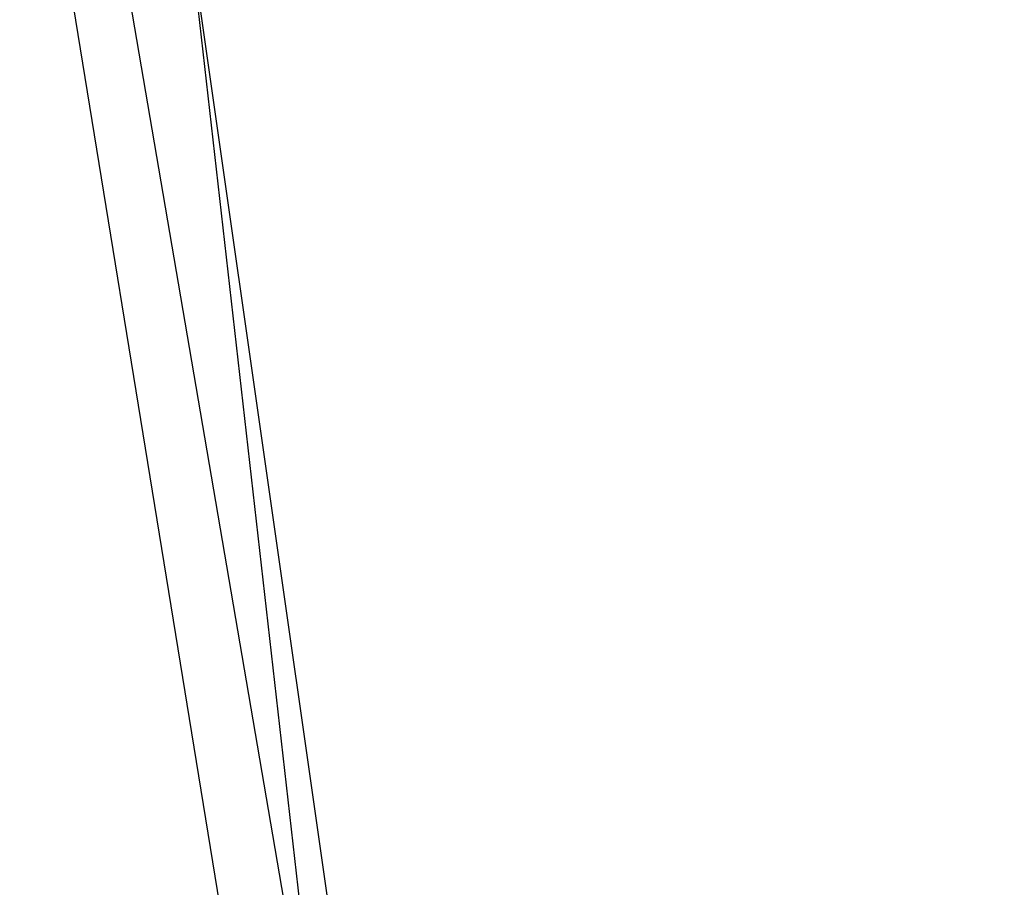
# Model space of a CAD drawing. Header units: feet. Extents: x -79 to 198, y -22 to 181.
# Tile 661 of 982: x 71.48 to 71.677, y 152.616 to 152.789. Entities that reach past the tile are written whole.
import ezdxf

# ---------------------------------------------------------------- set-up
doc = ezdxf.new("R2010")
doc.units = ezdxf.units.FT
doc.layers.add('A-LINEA', color=7, linetype='CONTINUOUS')

msp = doc.modelspace()

# ---------------------------------------------------------------- linework, layer by layer
at = {"layer": 'A-LINEA'}
for points in [[(71.5733, 152.2844), (71.8667, 152.3244), (71.7733, 152.9111), (71.48, 152.8578), (71.5733, 152.2844)], [(71.5733, 152.2844), (71.8667, 152.3244), (71.7733, 152.9111), (71.48, 152.8578), (71.5733, 152.2844)], [(71.5867, 152.2978), (71.8533, 152.3378), (71.76, 152.8978), (71.4933, 152.8444), (71.5867, 152.2978)], [(71.5867, 152.2978), (71.8533, 152.3378), (71.76, 152.8978), (71.4933, 152.8444), (71.5867, 152.2978)], [(71.8667, 152.3244), (71.5733, 152.2844), (71.5067, 152.8711), (71.7867, 152.8978), (71.8667, 152.3244)], [(71.8667, 152.3244), (71.5733, 152.2844), (71.5067, 152.8711), (71.7867, 152.8978), (71.8667, 152.3244)], [(71.8533, 152.3378), (71.5867, 152.2978), (71.5067, 152.8578), (71.7867, 152.8844), (71.8533, 152.3378)], [(71.8533, 152.3378), (71.5867, 152.2978), (71.5067, 152.8578), (71.7867, 152.8844), (71.8533, 152.3378)]]:
    msp.add_lwpolyline(points, dxfattribs=at)

doc.saveas('drawing.dxf')
